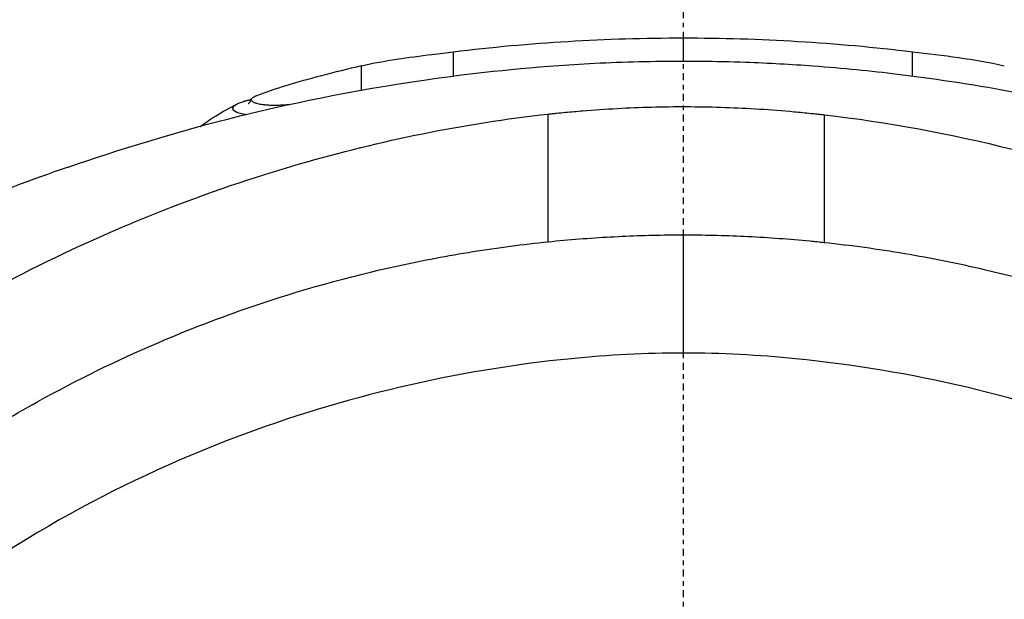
# Model space of a CAD drawing. Header units: millimetres. Extents: x 0 to 4378, y 0 to 2376.
# Tile 628 of 656: x 2237 to 2258, y 1898 to 1911. Entities that reach past the tile are written whole.
import ezdxf

# ---------------------------------------------------------------- set-up
doc = ezdxf.new("R2010")
doc.units = ezdxf.units.MM
doc.header["$LTSCALE"] = 0.2
doc.linetypes.add('CENTER2', pattern=[1.125, 0.75, -0.125, 0.125, -0.125])
doc.layers.add('02_Center Line', color=1, linetype='CENTER2')

# ---------------------------------------------------------------- blocks, each defined once
blk = doc.blocks.new('A$C1d6742d2')
for p, q in [((-2.932, 1409.111), (-2.932, 1409.111)), ((0.009, 1403.919), (0.009, 1406.49))]:
    blk.add_line(p, q)
for centre, major_axis, ratio, start_param, end_param in [((-6.937, 1410.061), (-0.032, 0.43), 0.578776, 2.785117, 2.785246), ((-2.97, 1370.693), (0.025, 56.201), 0.000509, 5.399466, 5.465207)]:
    blk.add_ellipse(centre, major_axis=major_axis, ratio=ratio, start_param=start_param, end_param=end_param)
for points in [[(-4.995, 1410.475), (-3.338, 1410.676), (-1.667, 1410.776), (0.001, 1410.776)], [(0.001, 1410.776), (1.667, 1410.776), (3.336, 1410.676), (4.989, 1410.475)], [(-4.995, 1410.475), (-4.995, 1410.475), (-4.995, 1410.475), (-4.995, 1410.475)], [(4.989, 1410.475), (5.658, 1410.393), (6.332, 1410.321), (6.988, 1410.171)], [(3.068, 1409.103), (3.068, 1408.197), (3.068, 1407.272), (3.068, 1406.326)]]:
    blk.add_open_spline(points, degree=3)
for points, knots in [([(0.001, 1410.776), (0, 1410.776), (0, 1410.74), (0.001, 1410.586), (0.003, 1410.454), (0.004, 1410.273)], [2.983853, 2.983853, 2.983853, 2.983853, 4.450629, 4.450629, 6.171586, 6.171586, 6.171586, 6.171586]), ([(-6.994, 1410.171), (-6.49, 1410.286), (-5.975, 1410.35), (-5.306, 1410.436), (-5.15, 1410.456), (-4.995, 1410.475)], [0, 0, 0, 0, 0.1551349, 0.1551349, 0.2022222, 0.2022222, 0.2022222, 0.2022222]), ([(-4.994, 1409.946), (-4.994, 1409.954), (-4.994, 1409.961), (-4.994, 1410.026), (-4.994, 1410.079), (-4.994, 1410.174), (-4.994, 1410.217), (-4.994, 1410.291), (-4.994, 1410.323), (-4.994, 1410.377), (-4.994, 1410.4), (-4.995, 1410.437), (-4.995, 1410.451), (-4.995, 1410.465), (-4.995, 1410.469), (-4.995, 1410.474), (-4.995, 1410.475), (-4.995, 1410.475)], [2.388246, 2.388246, 2.388246, 2.388246, 2.457474, 2.457474, 2.98419, 2.98419, 3.510907, 3.510907, 4.015962, 4.015962, 4.522549, 4.522549, 5.027309, 5.027309, 5.294969, 5.294969, 5.549611, 5.549611, 5.549611, 5.549611]), ([(4.989, 1409.948), (4.989, 1409.955), (4.989, 1409.962), (4.989, 1410.026), (4.989, 1410.079), (4.989, 1410.174), (4.989, 1410.217), (4.989, 1410.291), (4.989, 1410.323), (4.989, 1410.377), (4.989, 1410.4), (4.989, 1410.437), (4.989, 1410.451), (4.989, 1410.465), (4.989, 1410.469), (4.989, 1410.474), (4.989, 1410.475), (4.989, 1410.475)], [2.393459, 2.393459, 2.393459, 2.393459, 2.457474, 2.457474, 2.98419, 2.98419, 3.510907, 3.510907, 4.015962, 4.015962, 4.522549, 4.522549, 5.027309, 5.027309, 5.294969, 5.294969, 5.549606, 5.549606, 5.549606, 5.549606]), ([(-13.379, 1407.963), (-11.198, 1408.711), (-8.826, 1409.394), (-4.67, 1409.998), (-3.65, 1410.115), (-1.895, 1410.23), (-1.251, 1410.257), (0.051, 1410.278), (0.725, 1410.271), (1.865, 1410.23), (2.361, 1410.202), (3.482, 1410.12), (4.091, 1410.058), (5.6, 1409.875), (6.446, 1409.74), (8.766, 1409.306), (10.116, 1408.969), (12.196, 1408.361), (12.974, 1408.108), (13.72, 1407.845)], [0, 0, 0, 0, 1.37757, 1.37757, 1.768268, 1.768268, 1.967159, 1.967159, 2.162214, 2.162214, 2.321647, 2.321647, 2.544667, 2.544667, 2.910913, 2.910913, 3.616722, 3.616722, 4.073102, 4.073102, 4.073102, 4.073102]), ([(-9.272, 1409.523), (-9.06, 1409.606), (-8.843, 1409.678), (-8.387, 1409.815), (-8.122, 1409.891), (-7.572, 1410.036), (-7.284, 1410.106), (-6.994, 1410.172)], [0, 0, 0, 0, 0.0688676, 0.0688676, 0.152526, 0.152526, 0.2422849, 0.2422849, 0.2422849, 0.2422849]), ([(-6.994, 1409.635), (-6.994, 1409.658), (-6.994, 1409.681), (-6.994, 1409.974), (-6.994, 1410.132), (-6.994, 1410.165), (-6.994, 1410.17), (-6.994, 1410.171), (-6.994, 1410.172)], [2.339271, 2.339271, 2.339271, 2.339271, 2.541442, 2.541442, 5.082989, 5.1247, 5.1247, 5.446861, 5.446861, 5.446861, 5.446861]), ([(-9.501, 1409.102), (-9.513, 1409.103), (-9.524, 1409.105), (-9.535, 1409.107), (-9.557, 1409.111), (-9.578, 1409.115), (-9.597, 1409.12), (-9.6, 1409.12), (-9.602, 1409.121), (-9.605, 1409.121), (-9.684, 1409.14), (-9.739, 1409.165), (-9.77, 1409.194), (-9.799, 1409.221), (-9.8, 1409.251), (-9.776, 1409.281), (-9.772, 1409.286), (-9.768, 1409.291), (-9.763, 1409.296), (-9.758, 1409.3), (-9.752, 1409.304), (-9.746, 1409.308), (-9.74, 1409.313), (-9.732, 1409.318), (-9.725, 1409.323), (-9.721, 1409.325), (-9.717, 1409.327), (-9.713, 1409.329), (-9.704, 1409.335), (-9.693, 1409.34), (-9.683, 1409.345), (-9.672, 1409.35), (-9.66, 1409.356), (-9.648, 1409.361), (-9.635, 1409.367), (-9.62, 1409.372), (-9.605, 1409.378), (-9.589, 1409.384), (-9.571, 1409.39), (-9.553, 1409.396), (-9.549, 1409.397), (-9.546, 1409.398), (-9.542, 1409.399), (-9.539, 1409.4), (-9.535, 1409.401), (-9.531, 1409.403), (-9.507, 1409.41), (-9.481, 1409.417), (-9.453, 1409.424), (-9.444, 1409.426), (-9.435, 1409.428), (-9.425, 1409.43), (-9.414, 1409.432), (-9.402, 1409.435), (-9.391, 1409.437)], [-12.894433, -12.894433, -12.894433, -12.894433, -12.809467, -12.809467, -12.809467, -12.642849, -12.642849, -12.642849, -12.618729, -12.618729, -12.618729, -11.917254, -11.917254, -11.917254, -11.240825, -11.240825, -11.240825, -11.131708, -11.131708, -11.131708, -11.032541, -11.032541, -11.032541, -10.922432, -10.922432, -10.922432, -10.870941, -10.870941, -10.870941, -10.745498, -10.745498, -10.745498, -10.621827, -10.621827, -10.621827, -10.482677, -10.482677, -10.482677, -10.333957, -10.333957, -10.333957, -10.305209, -10.305209, -10.305209, -10.27642, -10.27642, -10.27642, -10.086765, -10.086765, -10.086765, -10.024469, -10.024469, -10.024469, -9.950137, -9.950137, -9.950137, -9.950137]), ([(-9.458, 1409.346), (-9.458, 1409.346), (-9.456, 1409.347), (-9.446, 1409.355), (-9.438, 1409.363), (-9.416, 1409.39), (-9.402, 1409.41), (-9.391, 1409.437)], [0.40634161, 0.40634161, 0.40634161, 0.40634161, 0.41968041, 0.41968041, 0.43503264, 0.43503264, 0.45015561, 0.45015561, 0.45015561, 0.45015561]), ([(-9.272, 1409.347), (-9.277, 1409.349), (-9.283, 1409.351), (-9.288, 1409.352), (-9.3, 1409.356), (-9.31, 1409.36), (-9.32, 1409.365), (-9.329, 1409.369), (-9.338, 1409.373), (-9.345, 1409.377), (-9.353, 1409.381), (-9.36, 1409.386), (-9.366, 1409.39), (-9.371, 1409.395), (-9.376, 1409.399), (-9.38, 1409.404), (-9.381, 1409.405), (-9.381, 1409.405), (-9.381, 1409.405), (-9.386, 1409.411), (-9.389, 1409.416), (-9.39, 1409.422), (-9.39, 1409.422), (-9.39, 1409.423), (-9.39, 1409.423), (-9.391, 1409.425), (-9.391, 1409.428), (-9.391, 1409.43), (-9.391, 1409.433), (-9.391, 1409.435), (-9.391, 1409.437), (-9.39, 1409.442), (-9.388, 1409.446), (-9.385, 1409.451), (-9.383, 1409.455), (-9.379, 1409.46), (-9.374, 1409.465), (-9.369, 1409.47), (-9.363, 1409.475), (-9.356, 1409.48), (-9.35, 1409.485), (-9.342, 1409.49), (-9.333, 1409.495), (-9.324, 1409.5), (-9.314, 1409.505), (-9.303, 1409.51), (-9.3, 1409.512), (-9.297, 1409.513), (-9.294, 1409.514), (-9.287, 1409.517), (-9.28, 1409.52), (-9.272, 1409.523)], [-12.546701, -12.546701, -12.546701, -12.546701, -12.483026, -12.483026, -12.483026, -12.341111, -12.341111, -12.341111, -12.204741, -12.204741, -12.204741, -12.067764, -12.067764, -12.067764, -11.928811, -11.928811, -11.928811, -11.915365, -11.915365, -11.915365, -11.755971, -11.755971, -11.755971, -11.742692, -11.742692, -11.742692, -11.674601, -11.674601, -11.674601, -11.605161, -11.605161, -11.605161, -11.478618, -11.478618, -11.478618, -11.341953, -11.341953, -11.341953, -11.197976, -11.197976, -11.197976, -11.061509, -11.061509, -11.061509, -10.916193, -10.916193, -10.916193, -10.879513, -10.879513, -10.879513, -10.793164, -10.793164, -10.793164, -10.793164]), ([(-8.562, 1409.32), (-8.568, 1409.32), (-8.573, 1409.319), (-8.579, 1409.319), (-8.587, 1409.319), (-8.595, 1409.318), (-8.603, 1409.318), (-8.636, 1409.315), (-8.669, 1409.313), (-8.701, 1409.312), (-8.719, 1409.311), (-8.737, 1409.31), (-8.755, 1409.309), (-8.795, 1409.307), (-8.833, 1409.307), (-8.87, 1409.306), (-8.88, 1409.306), (-8.89, 1409.306), (-8.9, 1409.306), (-8.931, 1409.307), (-8.961, 1409.307), (-8.989, 1409.308), (-9.006, 1409.309), (-9.022, 1409.31), (-9.038, 1409.311), (-9.066, 1409.313), (-9.093, 1409.315), (-9.118, 1409.318), (-9.135, 1409.32), (-9.152, 1409.322), (-9.167, 1409.325), (-9.187, 1409.328), (-9.206, 1409.331), (-9.223, 1409.335), (-9.241, 1409.339), (-9.257, 1409.343), (-9.272, 1409.347)], [-14.123927, -14.123927, -14.123927, -14.123927, -14.096875, -14.096875, -14.096875, -14.057169, -14.057169, -14.057169, -13.890926, -13.890926, -13.890926, -13.796099, -13.796099, -13.796099, -13.581276, -13.581276, -13.581276, -13.520847, -13.520847, -13.520847, -13.33325, -13.33325, -13.33325, -13.223467, -13.223467, -13.223467, -13.025499, -13.025499, -13.025499, -12.889361, -12.889361, -12.889361, -12.716849, -12.716849, -12.716849, -12.546701, -12.546701, -12.546701, -12.546701]), ([(-10.512, 1408.841), (-10.509, 1408.844), (-10.505, 1408.847), (-10.395, 1408.931), (-10.285, 1409.005), (-10.016, 1409.171), (-9.857, 1409.258), (-9.69, 1409.34)], [0.0215344, 0.0215344, 0.0215344, 0.0215344, 0.0228716, 0.0228716, 0.064289, 0.064289, 0.1221204, 0.1221204, 0.1221204, 0.1221204]), ([(-2.932, 1409.118), (-2.907, 1409.12), (-2.875, 1409.124), (-2.808, 1409.131), (-2.777, 1409.134), (-2.683, 1409.144), (-2.621, 1409.15), (-2.434, 1409.168), (-2.309, 1409.179), (-1.935, 1409.21), (-1.685, 1409.227), (-0.935, 1409.268), (-0.434, 1409.282), (0.569, 1409.279), (1.07, 1409.263), (1.821, 1409.219), (2.07, 1409.2), (2.445, 1409.168), (2.569, 1409.156), (2.756, 1409.137), (2.819, 1409.131), (2.912, 1409.121), (2.943, 1409.117), (3.01, 1409.11), (3.042, 1409.106), (3.068, 1409.103)], [0.000006, 0.000006, 0.000006, 0.000006, 0.0077656, 0.0077656, 0.0144608, 0.0144608, 0.0278513, 0.0278513, 0.0546324, 0.0546324, 0.1081958, 0.1081958, 0.2151263, 0.2151263, 0.321952, 0.321952, 0.3753541, 0.3753541, 0.4020519, 0.4020519, 0.4154008, 0.4154008, 0.4220656, 0.4220656, 0.4297877, 0.4297877, 0.4297877, 0.4297877]), ([(-21.115, 1351.829), (-21.585, 1352.321), (-22.023, 1352.802), (-22.919, 1353.833), (-23.402, 1354.405), (-24.782, 1356.137), (-25.581, 1357.289), (-26.728, 1359.094), (-27.264, 1359.956), (-28.036, 1361.395), (-28.308, 1361.943), (-28.744, 1362.848), (-28.954, 1363.301), (-29.197, 1363.859), (-29.246, 1363.975), (-29.336, 1364.189), (-29.38, 1364.293), (-29.637, 1364.919), (-29.841, 1365.449), (-30.623, 1367.634), (-31.08, 1369.293), (-31.458, 1371.24), (-31.504, 1371.495), (-31.634, 1372.258), (-31.709, 1372.774), (-31.838, 1373.826), (-31.89, 1374.361), (-31.966, 1375.423), (-31.991, 1375.949), (-32.028, 1377.545), (-31.998, 1378.612), (-31.835, 1380.671), (-31.704, 1381.67), (-31.459, 1383.104), (-31.363, 1383.602), (-30.35, 1388.185), (-28.634, 1392.05), (-25.88, 1395.919), (-25.568, 1396.336), (-25.085, 1396.949), (-24.922, 1397.151), (-23.419, 1398.963), (-21.922, 1400.446), (-19.683, 1402.274), (-19.056, 1402.75), (-17.28, 1404), (-16.097, 1404.727), (-13.032, 1406.361), (-11.094, 1407.176), (-8.843, 1407.884), (-8.591, 1407.96), (-6.587, 1408.541), (-4.758, 1408.918), (-2.932, 1409.118)], [0.000189, 0.000189, 0.000189, 0.000189, 0.207139, 0.207139, 0.396645, 0.396645, 0.797428, 0.797428, 1.001559, 1.001559, 1.109993, 1.109993, 1.213598, 1.213598, 1.239256, 1.239256, 1.263925, 1.263925, 1.386081, 1.386081, 1.765731, 1.765731, 1.822697, 1.822697, 1.935907, 1.935907, 2.05247, 2.05247, 2.166843, 2.166843, 2.399096, 2.399096, 2.616669, 2.616669, 2.736228, 2.736228, 3.700499, 3.700499, 3.819408, 3.819408, 3.878521, 3.878521, 4.356179, 4.356179, 4.534962, 4.534962, 4.848781, 4.848781, 5.320636, 5.320636, 5.379891, 5.379891, 5.794291, 5.794291, 5.794291, 5.794291]), ([(3.068, 1409.103), (4.445, 1408.947), (5.82, 1408.689), (8.493, 1408.018), (9.811, 1407.602), (13.686, 1406.108), (16.132, 1404.807), (19.871, 1402.185), (21.266, 1401.024), (22.721, 1399.594), (22.884, 1399.43), (24.294, 1397.984), (25.43, 1396.606), (27.197, 1394.053), (27.883, 1392.917), (28.947, 1390.869), (29.359, 1389.976), (30.276, 1387.715), (30.729, 1386.325), (31.169, 1384.56), (31.251, 1384.208), (31.44, 1383.319), (31.538, 1382.783), (31.704, 1381.753), (31.78, 1381.212), (31.839, 1380.676)], [0.000006, 0.000006, 0.000006, 0.000006, 0.415915, 0.415915, 0.829157, 0.829157, 1.642303, 1.642303, 2.181975, 2.181975, 2.250978, 2.250978, 2.784949, 2.784949, 3.180899, 3.180899, 3.475323, 3.475323, 3.911917, 3.911917, 4.020234, 4.020234, 4.184358, 4.184358, 4.345765, 4.345765, 4.345765, 4.345765]), ([(-13.379, 1407.963), (-14.179, 1407.689), (-14.964, 1407.392), (-16.414, 1406.793), (-17.081, 1406.497), (-22.363, 1403.977), (-26.478, 1400.948), (-30.782, 1396.344), (-31.596, 1395.384), (-32.746, 1393.898), (-33.124, 1393.384), (-34.269, 1391.748), (-34.983, 1390.607), (-35.964, 1388.854), (-36.279, 1388.254), (-37.229, 1386.335), (-37.799, 1385.002), (-38.419, 1383.307), (-38.541, 1382.96), (-38.777, 1382.254), (-38.892, 1381.896), (-39.111, 1381.175), (-39.215, 1380.813), (-39.549, 1379.594), (-39.753, 1378.734), (-40.11, 1376.979), (-40.261, 1376.082), (-40.422, 1374.873), (-40.459, 1374.561), (-40.557, 1373.664), (-40.608, 1373.079), (-40.678, 1372), (-40.701, 1371.509), (-40.717, 1370.924), (-40.719, 1370.83), (-40.723, 1370.66), (-40.724, 1370.585), (-40.727, 1370.418), (-40.728, 1370.33), (-40.729, 1370.188), (-40.729, 1370.137), (-40.73, 1370.032), (-40.73, 1369.982), (-40.731, 1369.8), (-40.731, 1369.678), (-40.73, 1369.378), (-40.73, 1369.255), (-40.73, 1369.023), (-40.73, 1368.878), (-40.73, 1368.548), (-40.731, 1368.411), (-40.731, 1368.21), (-40.731, 1368.16), (-40.731, 1368.071), (-40.731, 1367.963), (-40.73, 1367.682), (-40.729, 1367.527), (-40.725, 1367.242), (-40.722, 1367.123), (-40.718, 1366.92), (-40.716, 1366.843), (-40.71, 1366.641), (-40.705, 1366.519), (-40.635, 1364.706), (-40.464, 1363.027), (-40.053, 1360.571), (-39.899, 1359.79), (-39.548, 1358.263), (-39.354, 1357.517), (-39.033, 1356.415), (-38.923, 1356.057), (-38.582, 1354.998), (-38.336, 1354.3), (-37.56, 1352.283), (-36.975, 1350.973), (-35.703, 1348.5), (-35.025, 1347.327), (-34.196, 1346.049), (-34.107, 1345.915), (-33.928, 1345.647), (-33.839, 1345.514), (-33.658, 1345.249), (-33.571, 1345.125), (-32.702, 1343.889), (-31.788, 1342.715), (-30.669, 1341.43), (-30.473, 1341.211), (-30.183, 1340.893), (-30.092, 1340.794), (-29.845, 1340.53), (-29.688, 1340.364), (-29.415, 1340.081), (-29.299, 1339.963), (-29.078, 1339.74), (-28.974, 1339.635), (-28.713, 1339.377), (-28.556, 1339.224), (-28.19, 1338.873), (-27.98, 1338.675), (-27.56, 1338.289), (-27.351, 1338.101), (-26.954, 1337.751), (-26.768, 1337.59), (-26.408, 1337.284), (-26.234, 1337.139), (-25.829, 1336.807), (-25.598, 1336.621), (-24.963, 1336.124), (-24.551, 1335.813), (-23.741, 1335.226), (-23.344, 1334.949), (-22.168, 1334.16), (-21.37, 1333.663), (-19.823, 1332.774), (-19.081, 1332.377), (-17.653, 1331.67), (-16.971, 1331.355), (-15.666, 1330.797), (-15.045, 1330.549), (-13.863, 1330.11), (-13.304, 1329.916), (-12.242, 1329.573), (-11.74, 1329.422), (-9.453, 1328.779), (-7.623, 1328.395), (-5.514, 1328.103), (-5.279, 1328.073), (-4.222, 1327.945), (-3.391, 1327.87), (-2.142, 1327.795), (-1.725, 1327.777), (-0.88, 1327.751), (-0.471, 1327.746), (-0.055, 1327.746)], [-54.718423, -54.718423, -54.718423, -54.718423, -52.598147, -52.598147, -50.727335, -50.727335, -37.463141, -37.463141, -34.099083, -34.099083, -32.353511, -32.353511, -28.594411, -28.594411, -26.668972, -26.668972, -22.482567, -22.482567, -21.407846, -21.407846, -20.305538, -20.305538, -19.195523, -19.195523, -16.579733, -16.579733, -13.871633, -13.871633, -12.933021, -12.933021, -11.170861, -11.170861, -9.691103, -9.691103, -9.409822, -9.409822, -9.177731, -9.177731, -8.904003, -8.904003, -8.749378, -8.749378, -8.584793, -8.584793, -8.151236, -8.151236, -7.849406, -7.849406, -7.58232, -7.58232, -7.395073, -7.395073, -7.305232, -7.305232, -7.25344, -7.25344, -7.185996, -7.185996, -7.134968, -7.134968, -7.10336, -7.10336, -7.05618, -7.05618, -6.401955, -6.401955, -6.095755, -6.095755, -5.801185, -5.801185, -5.658718, -5.658718, -5.379628, -5.379628, -4.847074, -4.847074, -4.358082, -4.358082, -4.300239, -4.300239, -4.242832, -4.242832, -4.18603, -4.18603, -3.687784, -3.687784, -3.583851, -3.583851, -3.53625, -3.53625, -3.454867, -3.454867, -3.396463, -3.396463, -3.344487, -3.344487, -3.26809, -3.26809, -3.168336, -3.168336, -3.071553, -3.071553, -2.987712, -2.987712, -2.910471, -2.910471, -2.810406, -2.810406, -2.636803, -2.636803, -2.47522, -2.47522, -2.166968, -2.166968, -1.897063, -1.897063, -1.660768, -1.660768, -1.453936, -1.453936, -1.273271, -1.273271, -1.115084, -1.115084, -0.558531, -0.558531, -0.48901, -0.48901, -0.246248, -0.246248, -0.124709, -0.124709, 0, 0, 0, 0]), ([(-2.932, 1406.34), (-2.484, 1406.386), (-2.033, 1406.422), (-1.582, 1406.446), (-1.137, 1406.471), (-0.69, 1406.485), (-0.244, 1406.489), (-0.159, 1406.49), (-0.075, 1406.49), (0.009, 1406.49)], [0.000002, 0.000002, 0.000002, 0.000002, 0.4596165, 0.4596165, 0.4596165, 0.914072, 0.914072, 0.914072, 1, 1, 1, 1]), ([(0.009, 1406.49), (0.029, 1406.49), (0.048, 1406.49), (0.068, 1406.49), (0.518, 1406.489), (0.967, 1406.477), (1.417, 1406.455), (1.866, 1406.433), (2.314, 1406.4), (2.762, 1406.357), (2.864, 1406.347), (2.966, 1406.337), (3.068, 1406.326)], [0, 0, 0, 0, 0.0191249, 0.0191249, 0.0191249, 0.4594191, 0.4594191, 0.4594191, 0.8995911, 0.8995911, 0.8995911, 0.9999979, 0.9999979, 0.9999979, 0.9999979]), ([(-20.58, 1361.662), (-20.978, 1362.074), (-21.363, 1362.499), (-22.1, 1363.369), (-22.455, 1363.816), (-23.474, 1365.187), (-24.093, 1366.141), (-25.756, 1369.104), (-26.609, 1371.214), (-27.208, 1373.533), (-27.242, 1373.672), (-27.348, 1374.114), (-27.414, 1374.412), (-27.542, 1375.042), (-27.602, 1375.371), (-27.779, 1376.471), (-27.872, 1377.276), (-27.955, 1378.521), (-27.973, 1378.962), (-27.987, 1379.826), (-27.983, 1380.251), (-27.96, 1380.895), (-27.95, 1381.113), (-27.885, 1382.181), (-27.791, 1383.03), (-27.589, 1384.273), (-27.514, 1384.671), (-27.247, 1385.924), (-27.02, 1386.771), (-26.485, 1388.432), (-26.176, 1389.246), (-25.476, 1390.845), (-25.085, 1391.627), (-24.225, 1393.155), (-23.756, 1393.9), (-23, 1394.975), (-22.743, 1395.322), (-22.345, 1395.835), (-22.211, 1396.003), (-21.808, 1396.496), (-21.527, 1396.826), (-21.09, 1397.311), (-20.941, 1397.472), (-20.212, 1398.243), (-19.619, 1398.816), (-18.44, 1399.856), (-17.871, 1400.319), (-16.256, 1401.531), (-15.17, 1402.233), (-13.191, 1403.332), (-12.316, 1403.76), (-10.749, 1404.432), (-10.065, 1404.695), (-8.335, 1405.286), (-7.274, 1405.582), (-5.659, 1405.936), (-5.117, 1406.039), (-4.028, 1406.213), (-3.482, 1406.284), (-2.932, 1406.34)], [0.000017, 0.000017, 0.000017, 0.000017, 0.176039, 0.176039, 0.352436, 0.352436, 0.705321, 0.705321, 1.409825, 1.409825, 1.455442, 1.455442, 1.551535, 1.551535, 1.656164, 1.656164, 1.900706, 1.900706, 2.034322, 2.034322, 2.163764, 2.163764, 2.23071, 2.23071, 2.493873, 2.493873, 2.618927, 2.618927, 2.888841, 2.888841, 3.15547, 3.15547, 3.421439, 3.421439, 3.688226, 3.688226, 3.819032, 3.819032, 3.88401, 3.88401, 4.01084, 4.01084, 4.07486, 4.07486, 4.323328, 4.323328, 4.540387, 4.540387, 4.920961, 4.920961, 5.206452, 5.206452, 5.420954, 5.420954, 5.743111, 5.743111, 5.904, 5.904, 6.064928, 6.064928, 6.064928, 6.064928]), ([(3.068, 1406.326), (3.654, 1406.264), (4.237, 1406.184), (5.398, 1405.988), (5.976, 1405.872), (7.696, 1405.473), (8.824, 1405.138), (10.238, 1404.623), (10.551, 1404.503), (11.689, 1404.044), (12.5, 1403.672), (16.549, 1401.58), (19.429, 1399.301), (22.029, 1396.234), (22.301, 1395.898), (22.832, 1395.208), (23.087, 1394.859), (23.836, 1393.78), (24.302, 1393.032), (25.154, 1391.5), (25.54, 1390.716), (26.232, 1389.112), (26.536, 1388.295), (27.062, 1386.633), (27.284, 1385.784), (27.635, 1384.088), (27.765, 1383.245), (27.897, 1381.966), (27.93, 1381.533), (27.964, 1380.878), (27.972, 1380.663), (27.989, 1380.019), (27.989, 1379.591), (27.967, 1378.724), (27.945, 1378.283), (27.897, 1377.646), (27.88, 1377.449), (27.823, 1376.875), (27.775, 1376.489), (27.67, 1375.765), (27.614, 1375.422), (27.318, 1373.839), (26.993, 1372.611), (26.264, 1370.506), (25.902, 1369.621), (24.878, 1367.461), (24.156, 1366.21), (22.924, 1364.427), (22.489, 1363.849), (21.572, 1362.729), (21.088, 1362.184), (20.583, 1361.662)], [0.000007, 0.000007, 0.000007, 0.000007, 0.177121, 0.177121, 0.354236, 0.354236, 0.708781, 0.708781, 0.809982, 0.809982, 1.079447, 1.079447, 2.190962, 2.190962, 2.323103, 2.323103, 2.454893, 2.454893, 2.723503, 2.723503, 2.991439, 2.991439, 3.260082, 3.260082, 3.532073, 3.532073, 3.798573, 3.798573, 3.934249, 3.934249, 4.003836, 4.003836, 4.140094, 4.140094, 4.281027, 4.281027, 4.344095, 4.344095, 4.4675, 4.4675, 4.580149, 4.580149, 4.986965, 4.986965, 5.291419, 5.291419, 5.747573, 5.747573, 5.975445, 5.975445, 6.202843, 6.202843, 6.202843, 6.202843]), ([(0.009, 1403.919), (-0.811, 1403.919), (-1.629, 1403.874), (-3.678, 1403.673), (-4.931, 1403.463), (-7.367, 1402.89), (-8.561, 1402.526), (-12.385, 1401.078), (-14.868, 1399.678), (-19.709, 1395.845), (-21.9, 1393.299), (-25.248, 1387.366), (-26.193, 1384.178), (-26.837, 1378.194), (-26.657, 1374.825), (-25.038, 1369.604), (-24.318, 1367.947), (-22.268, 1364.343), (-21.039, 1362.848), (-20.251, 1361.965)], [-3.39418, -3.39418, -3.39418, -3.39418, -3.261671, -3.261671, -3.054858, -3.054858, -2.849127, -2.849127, -2.378218, -2.378218, -1.814355, -1.814355, -1.213576, -1.213576, -0.643142, -0.643142, -0.364576, -0.364576, -0.000015, -0.000015, -0.000015, -0.000015]), ([(20.255, 1361.965), (21.041, 1362.847), (22.267, 1364.338), (24.315, 1367.934), (25.034, 1369.587), (26.656, 1374.802), (26.84, 1378.17), (26.201, 1384.158), (25.258, 1387.347), (21.917, 1393.281), (19.728, 1395.828), (14.889, 1399.667), (12.404, 1401.07), (8.579, 1402.521), (7.385, 1402.886), (4.95, 1403.46), (3.697, 1403.67), (1.649, 1403.873), (0.83, 1403.919), (0.009, 1403.919)], [-6.298185, -6.298185, -6.298185, -6.298185, -5.62338, -5.62338, -5.107672, -5.107672, -4.04946, -4.04946, -2.934387, -2.934387, -1.887256, -1.887256, -1.012101, -1.012101, -0.630052, -0.630052, -0.246202, -0.246202, -0.000001, -0.000001, -0.000001, -0.000001])]:
    blk.add_open_spline(points, degree=3, knots=knots)
at = {"layer": '02_Center Line'}
blk.add_line((0, 1425.306), (0, -16.53), dxfattribs=at)

msp = doc.modelspace()

# ---------------------------------------------------------------- block references
msp.add_blockref('A$C1d6742d2', (2251.163, 499.915))

doc.saveas('drawing.dxf')
